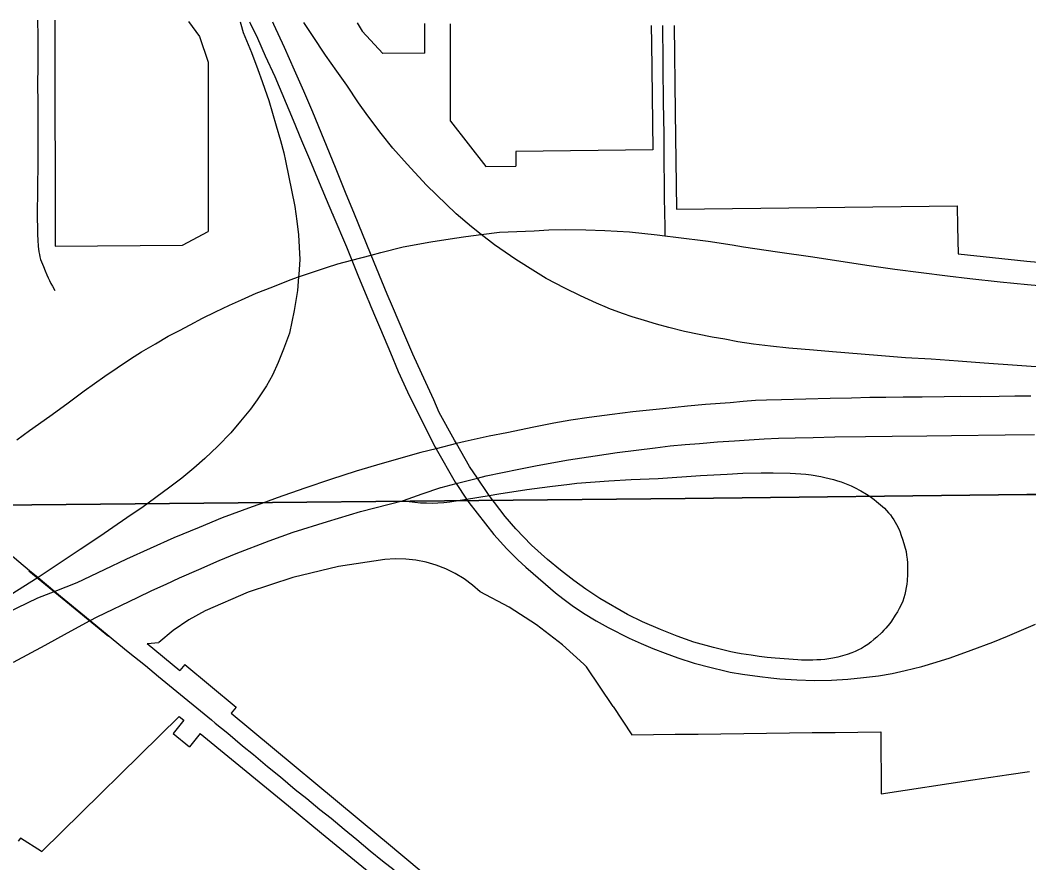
# Model space of a CAD drawing. Extents: x -25029 to 2274964, y -81170 to 687028.
# Drawn here: x 12085 to 13853, y -63305 to -61828 of the extents above; entities that cross this region are included whole.
import ezdxf

# ---------------------------------------------------------------- set-up
doc = ezdxf.new("R2010")
doc.units = 0
for name, color, linetype in [('81911BEA - RW_X_Fee_RW', 7, 'Continuous'), ('DV_X_Corp_Line', 7, 'Continuous'), ('GE_X_CL_2000', 7, 'Continuous'), ('RD_X_RR_1', 7, 'Continuous')]:
    doc.layers.add(name, color=color, linetype=linetype)

msp = doc.modelspace()

# ---------------------------------------------------------------- linework, layer by layer
at = {"layer": '81911BEA - RW_X_Fee_RW'}
for p, q in [((12379.9, -61830.7), (12399.1, -61857)), ((12684.1, -61847.5), (12720.8, -61887.1)), ((12794.1, -61886.2), (12794.1, -61846.2)), ((12399.1, -61857), (12414.2, -61901.9)), ((12794.1, -61886.2), (12720.8, -61887.1)), ((13193.7, -62055.5), (12953.8, -62058.5)), ((12953.8, -62058.5), (12953.8, -62084.3)), ((12901.2, -62084.9), (12953.8, -62084.3)), ((13235.1, -62159.6), (13727.3, -62153.6)), ((12369.2, -62222.6), (12414.2, -62198.9)), ((12146.1, -62224.8), (12369.2, -62222.6)), ((12307.8, -62921), (12327.9, -62919.1)), ((12307.8, -62921), (12364.8, -62968.4)), ((12373.8, -62957.6), (12364.8, -62968.4)), ((12373.8, -62957.6), (12463.7, -63032.4)), ((13124, -63031.5), (13077.7, -62961.9)), ((12463.7, -63032.4), (12454.8, -63043.2)), ((13124, -63031.5), (13157, -63081.1)), ((12363.7, -63048.7), (12372, -63055.6)), ((12372, -63055.6), (12353, -63078.8)), ((12353, -63078.8), (12381.6, -63102.3)), ((12400.6, -63079), (12381.6, -63102.3)), ((12400.6, -63079), (12516.4, -63173.9)), ((13593, -63075.8), (13593.8, -63184.6)), ((12085.5, -63262.2), (12081.5, -63267.4)), ((12122.3, -63285.7), (12085.5, -63262.2))]:
    msp.add_line(p, q, dxfattribs=at)
for points in [[(12145.9, -61828.7), (12145.9, -61859.6)], [(12675.6, -61833.2), (12684.1, -61847.5)], [(12794.1, -61846.2), (12794.1, -61834.3)], [(12839.1, -61845.7), (12839.1, -61834.6)], [(12839.1, -62005.7), (12839.1, -61965.7), (12839.1, -61925.7), (12839.1, -61885.7), (12839.1, -61845.7)], [(13190.8, -61837.7), (13191.2, -61869)], [(13230.8, -61838), (13232.8, -61989.5), (13235.1, -62159.6)], [(12145.9, -61859.6), (12146, -61904.6), (12146, -62002.8), (12146.1, -62076.8), (12146.1, -62151.8), (12146.1, -62224.8)], [(13191.2, -61869), (13191.8, -61914), (13193.7, -62055.5)], [(12414.2, -61901.9), (12414.2, -62000), (12414.2, -62074), (12414.2, -62149), (12414.2, -62198.9)], [(12839.1, -62005.7), (12870.2, -62045.3), (12901.2, -62084.9)], [(13727.3, -62153.6), (13727.9, -62189.8), (13728.6, -62238.2)], [(13728.6, -62238.2), (13848.9, -62251.1), (13868.7, -62252.8), (13969.5, -62261.4), (14090.2, -62269.2)], [(12724, -62773.7), (12642.8, -62786), (12562.9, -62805.3), (12484.8, -62831.2), (12409.4, -62863.7)], [(12891.4, -62830.5), (12877.7, -62818.5), (12863, -62807.6), (12847.3, -62798.2), (12831, -62790.1), (12814.1, -62783.5), (12796.5, -62778.4), (12778.6, -62774.8), (12760.6, -62772.9), (12742.3, -62772.4), (12724, -62773.7)], [(13077.7, -62961.9), (13072.9, -62957.5), (13035.4, -62923.3), (12990, -62888.4), (12941.9, -62857.4), (12891.4, -62830.5)], [(12409.4, -62863.7), (12380.4, -62879.5), (12353.2, -62898), (12327.9, -62919.1)], [(12122.3, -63285.7), (12123.4, -63284.9), (12363.7, -63048.7)], [(12454.8, -63043.2), (12713.6, -63258.3), (12727.1, -63269.5)], [(13157, -63081.1), (13232.9, -63080.2), (13272.9, -63079.7), (13312.9, -63079.2), (13352.9, -63078.7), (13393, -63078.2), (13433, -63077.8), (13473, -63077.3), (13513, -63076.8), (13553, -63076.3), (13593, -63075.8)], [(13593.8, -63184.6), (13754.4, -63160.2), (13817.7, -63150.6), (13853.6, -63145.2)], [(12516.4, -63173.9), (12555.2, -63205.8), (12613, -63253.2), (12671.1, -63300.7), (12796.3, -63403.4), (12817.3, -63420.5)], [(12727.1, -63269.5), (12787.5, -63319.9), (12824.2, -63350.6)]]:
    msp.add_lwpolyline(points, dxfattribs=at)
at = {"layer": 'DV_X_Corp_Line'}
for p, q in [((13849.4, -62660.1), (13250.4, -62666.9)), ((13849.4, -62660.1), (13250.4, -62666.9)), ((13250.4, -62666.9), (13849.4, -62660.1)), ((13250.4, -62666.9), (13849.4, -62660.1)), ((14094.9, -62657.3), (13849.4, -62660.1)), ((14094.9, -62657.3), (13849.4, -62660.1)), ((13849.4, -62660.1), (14094.9, -62657.3)), ((13849.4, -62660.1), (14094.9, -62657.3)), ((13250.4, -62666.9), (11961.5, -62679.3)), ((13250.4, -62666.9), (11961.5, -62679.3)), ((11961.5, -62679.3), (13250.4, -62666.9)), ((11961.5, -62679.3), (13250.4, -62666.9))]:
    msp.add_line(p, q, dxfattribs=at)
at = {"layer": 'GE_X_CL_2000'}
for points in [[(12115.5, -61828.4), (12115.7, -61856.6), (12116.2, -61887.9), (12115.7, -61907.3), (12115.6, -61942.9), (12116.1, -61971.6), (12116.2, -61985.6), (12115.9, -62037.4), (12116, -62070.5), (12115.5, -62131), (12115, -62163.8), (12115.1, -62204.1), (12115.9, -62214.3), (12116.8, -62224.5), (12117.9, -62234.7), (12118.7, -62239.1), (12119.6, -62243.5), (12120.8, -62247.8), (12122.2, -62252), (12123.9, -62256.2), (12125.7, -62260.3), (12128.6, -62267.5), (12131.7, -62274.6), (12133.9, -62279.8), (12136.4, -62284.9), (12139, -62289.9), (12141.8, -62294.7), (12145.9, -62302.2)], [(12470.8, -61831.5), (12471.8, -61835.3), (12476, -61850.2), (12490.1, -61885.1), (12501.6, -61914.6), (12509.3, -61935.7), (12514, -61949.3), (12520.6, -61969.5), (12526.9, -61991.2), (12533.5, -62013.5), (12541.1, -62039.5), (12546.9, -62061.2), (12550.2, -62075.2), (12566.4, -62155), (12570, -62180.8), (12572.8, -62204.6), (12574.9, -62247.8), (12573.3, -62274.2), (12573, -62278.5), (12571.1, -62302.4), (12565.1, -62337.1), (12557, -62376.8), (12546.5, -62405.3), (12537.4, -62428.4), (12526.9, -62450.6), (12516.5, -62469.1), (12500.4, -62494), (12488.7, -62510), (12471.3, -62531.5), (12454, -62551.6), (12431.2, -62575.1), (12408.5, -62596.6), (12389.1, -62613.9), (12368.2, -62631.2), (12347.4, -62647.2), (12322.8, -62665.1), (12309.4, -62675)], [(12486.8, -61831.6), (12487.8, -61833.5), (12500.8, -61860.2), (12514.4, -61890.7), (12531, -61927), (12563.6, -62003.8), (12578.1, -62039.4), (12592.1, -62072.2), (12606, -62105.8), (12621.2, -62142.1), (12632.6, -62168.3), (12632.7, -62168.6), (12633.2, -62169.8), (12656.8, -62225.6), (12666.2, -62249), (12678, -62278.3), (12694.4, -62317.5), (12694.5, -62317.8), (12694.8, -62318.5), (12699.6, -62330.3), (12707.5, -62349.6), (12716.7, -62370.1), (12733.8, -62411.6), (12747.7, -62444.5), (12763.8, -62479.8), (12771.1, -62495.4), (12812.2, -62577), (12813.8, -62579.8), (12847.3, -62638.1), (12849.2, -62640.8), (12867.3, -62667.9)], [(12907, -62661.6), (12904.6, -62658.3), (12886.5, -62631.3), (12872.6, -62610.6), (12849.8, -62570.6), (12846.2, -62564.4), (12819.4, -62516.4), (12809.9, -62494), (12809.8, -62493.8), (12788.7, -62448.1), (12773.2, -62413.6), (12760.8, -62385.2), (12737.5, -62330.6), (12728.3, -62308.8), (12699.9, -62240.1), (12698.9, -62237.6), (12671.1, -62168.7), (12655.2, -62130.4), (12637.6, -62086.8), (12597.6, -61989.9), (12582.2, -61953), (12566, -61915.9), (12548.3, -61876.3), (12529.5, -61836), (12527.6, -61832)], [(13890.2, -62438), (13774.1, -62429.5), (13729, -62426.3), (13681.3, -62422.7), (13636.6, -62420.2), (13587.2, -62416.4), (13508.7, -62409.5), (13475.5, -62406.8), (13432.3, -62403.2), (13399.9, -62400), (13370.3, -62396.2), (13342.7, -62392.1), (13319.7, -62387.8), (13297.7, -62383.8), (13249.1, -62374.4), (13222, -62367.2), (13200.4, -62361.3), (13178.9, -62354.8), (13157.4, -62348.2), (13140.7, -62342.5), (13116.8, -62333.9), (13114, -62332.9), (13094.7, -62324.4), (13067.1, -62311.7), (13039.7, -62298.3), (13007, -62281.1), (12987.8, -62269.6), (12953.8, -62247.9), (12916, -62222.4), (12893.1, -62204.1), (12876, -62190.4), (12849.2, -62167.8), (12814.6, -62134.3), (12796.8, -62117.5), (12762.9, -62080.7), (12738.3, -62052.7), (12717.9, -62026.8), (12694.4, -61996.3), (12678.1, -61973.2), (12657.3, -61942.6), (12640.1, -61917.8), (12620, -61889.7), (12597, -61855.4), (12581.9, -61832.4)], [(13210.5, -61837.8), (13210.6, -61851.8), (13211.1, -61886.7), (13211.2, -61910.8), (13211.7, -61972.9), (13212.9, -62028.4), (13212.8, -62053.2), (13212.9, -62084.2), (13213.7, -62109), (13213.6, -62139.5), (13214.3, -62166.1), (13214.5, -62189.4), (13214.7, -62206.5)], [(12079.4, -62563.9), (12101.5, -62547.6), (12137.1, -62522.5), (12166.6, -62501), (12197.1, -62478.3), (12233.3, -62452.6), (12254.8, -62437.8), (12278.4, -62422.1), (12297.9, -62409.7), (12322.3, -62395.5), (12344.6, -62382.6), (12364.5, -62372.2), (12382.9, -62362.3), (12404.7, -62350.8), (12427.5, -62339.8), (12451.7, -62328.1), (12472.8, -62318.6), (12498.6, -62307.1), (12527.7, -62295.7), (12558.2, -62283.8), (12573, -62278.5), (12587, -62273.5), (12621.8, -62261.8), (12641.5, -62255.6), (12666.2, -62249), (12699.9, -62240.1), (12716.8, -62235.7), (12756.4, -62226), (12804.9, -62217), (12846.3, -62210.4), (12865.8, -62207.5), (12893.1, -62204.1), (12924.8, -62200.2), (12985.6, -62197.4), (13011.3, -62196), (13040.6, -62195.6), (13076.3, -62196), (13109.4, -62196.9), (13152.8, -62199.5), (13201.4, -62204.8), (13214.7, -62206.5)], [(13214.7, -62206.5), (13234, -62208.8), (13290.6, -62216), (13332.6, -62222.5), (13352.7, -62225.7), (13412, -62234.6), (13474.1, -62243.5), (13523.2, -62251), (13573, -62258.3), (13617.7, -62264.7), (13710, -62276.5), (13749.3, -62281.1), (13802.6, -62286.8), (13850.3, -62291.8), (13896.6, -62296.1)], [(13856.3, -62487.6), (13828.3, -62487.6), (13800.9, -62488.1), (13767.3, -62488.6), (13733.7, -62488.2), (13704.1, -62488.8), (13665.6, -62489.2), (13632.5, -62489.3), (13602.1, -62489.6), (13573.7, -62490), (13541.7, -62490.7), (13504.3, -62491.4), (13419, -62493.9), (13393, -62494.2), (13373.9, -62495.3), (13352, -62496.7), (13329.2, -62499.1), (13286.1, -62502.2), (13254.2, -62505.1), (13211.4, -62509.4), (13158.7, -62515.1), (13122.6, -62519.8), (13082.3, -62525), (13050.2, -62529.8), (13020.4, -62534.6), (12985.4, -62541.6), (12937.9, -62551.7), (12906.6, -62557.8), (12864.9, -62566.8), (12849.8, -62570.6), (12813.8, -62579.8), (12787.3, -62586.4), (12719.1, -62605.3), (12674.1, -62618.9), (12629, -62633.5), (12583.7, -62648.5), (12535.5, -62665.4), (12515, -62673)], [(12756.5, -62670.4), (12789.2, -62658.8), (12822.2, -62647.7), (12822.6, -62647.6), (12849.2, -62640.8), (12886.5, -62631.3), (12901.9, -62627.4), (12958.6, -62615.6), (12991.1, -62609.3), (13046, -62599.2), (13092.5, -62592), (13131.4, -62586.4), (13164.3, -62582), (13197.8, -62577.8), (13224.1, -62574.8), (13250.5, -62572.4), (13275.7, -62570.2), (13307, -62567.8), (13336.7, -62565.5), (13362.3, -62563.9), (13388.9, -62562.3), (13414.1, -62561.3), (13443.2, -62560.7), (13474.6, -62559.8), (13512.8, -62558.9), (13566.4, -62558.4), (13613.4, -62557.6), (13674.1, -62556.9), (13717.2, -62556.6), (13811.4, -62555.3), (13862.3, -62554.9)], [(12756.5, -62670.4), (12766.5, -62672.1), (12776.6, -62673.3), (12786.7, -62674.2), (12796.9, -62674.7), (12807, -62674.8), (12817.2, -62674.4), (12827.3, -62673.7), (12838, -62672.5), (12867.3, -62667.9), (12907, -62661.6), (12923.8, -62658.9), (12972.7, -62651.3), (13013.1, -62645.6), (13047.6, -62641.6), (13060.6, -62640.1), (13116.7, -62636), (13155.6, -62633.8), (13203.2, -62632), (13277, -62626.7), (13323.8, -62624.2), (13351.5, -62622.7), (13383.7, -62622), (13394, -62621.7), (13404.4, -62621.6), (13434.3, -62622.4), (13443.6, -62622.9), (13452.8, -62623.5), (13462.1, -62624.4), (13471.3, -62625.6), (13488, -62628.3), (13495.4, -62629.8), (13502.8, -62631.6), (13510.1, -62633.7), (13517.4, -62636), (13523.5, -62637.8), (13529.6, -62639.8), (13535.6, -62642.1), (13541.5, -62644.6), (13547.2, -62647.4), (13558.2, -62653.3), (13568.1, -62659.1), (13572.7, -62662.1), (13572.9, -62662.2)], [(13572.9, -62662.2), (13577.1, -62665.3), (13581.4, -62668.7), (13585.5, -62672.3), (13589.2, -62675.2), (13592.8, -62678), (13596.4, -62681), (13599.9, -62683.9), (13603.4, -62687.7), (13606.8, -62691.7), (13610, -62695.7), (13613, -62699.9), (13615.8, -62704.3), (13620.8, -62712.5), (13625.1, -62721.1), (13627, -62725.6), (13628.6, -62730.1), (13631.9, -62739.8), (13634.9, -62749.7), (13637.5, -62759.6), (13638.5, -62766.3), (13639.3, -62773.1), (13639.8, -62779.9), (13640.1, -62786.7), (13640.2, -62793.5), (13640.1, -62799.4), (13639.2, -62811.3), (13638.6, -62817.2), (13637.7, -62823.1), (13636.6, -62829.1), (13635.2, -62835.2), (13633.6, -62841.1), (13631.7, -62847), (13628.8, -62853.3), (13625.6, -62859.4), (13622.2, -62865.5), (13618.5, -62871.4), (13611.8, -62881.6), (13608.8, -62885.9), (13605.6, -62890), (13602.2, -62894.1), (13598.7, -62897.9), (13595, -62901.7), (13586.1, -62909.8), (13581, -62914.2), (13575.7, -62918.5), (13570.3, -62922.6), (13564.8, -62926.5), (13559.4, -62929.6), (13553.9, -62932.4), (13548.2, -62935), (13542.4, -62937.3), (13534.2, -62940.1), (13526, -62942.6), (13517.7, -62944.9), (13509.4, -62946.9), (13502.4, -62948), (13495.3, -62948.9), (13488.3, -62949.5), (13481.2, -62949.9), (13474.1, -62950), (13467.6, -62950.2), (13461, -62950.2), (13454.5, -62950), (13448, -62949.5), (13408.2, -62946.6), (13394.2, -62945.3), (13380.2, -62943.6), (13366.3, -62941.6), (13357.3, -62940.4), (13348.4, -62938.9), (13339.4, -62937.3), (13330.6, -62935.5), (13299.8, -62927.8), (13265.7, -62918.5), (13236.1, -62908.1), (13207.3, -62896.7), (13175.8, -62883.2), (13149.1, -62870.1), (13101, -62842.4), (13076.1, -62826), (13055.2, -62810.7), (13031.8, -62792.5), (13008.9, -62773.6), (12981.1, -62748.4), (12953.4, -62719.8), (12934.9, -62698.3), (12907, -62661.6)], [(12515, -62673), (12491.6, -62681.6), (12438.9, -62700.9), (12398.6, -62717.4), (12354, -62735.9), (12271.1, -62773.1), (12232, -62791.9), (12184.5, -62814.5), (12145.7, -62829.6), (12115.2, -62841.4), (12061.1, -62867.9), (12059.2, -62869.3), (12020.5, -62892.3), (11966, -62922.6), (11925.7, -62945.7), (11880.9, -62972.9), (11853.2, -62988.6), (11731.9, -63062.1)], [(12309.4, -62675), (12300.8, -62681.2), (12272, -62700.7), (12247.6, -62717.5), (12224.5, -62733.7), (12190.2, -62756.5), (12116.6, -62805.6), (11826.3, -62988.1), (11731.9, -63062.1)], [(12073.3, -62954), (12129, -62923.9), (12168, -62902.6), (12207.9, -62880.8), (12220, -62874.1), (12290.6, -62840.1), (12316, -62828.1), (12340.9, -62816.8), (12364.5, -62806), (12397.9, -62791.2), (12433.7, -62775.7), (12463.7, -62763.2), (12521.4, -62741), (12563.7, -62725.8), (12623.5, -62707.2), (12681.6, -62689.4), (12756.5, -62670.4)], [(12867.3, -62667.9), (12871.2, -62673.6), (12915, -62729.8), (12938, -62754.9), (12957.2, -62774.4), (12971.1, -62787.2), (13005.7, -62817.3), (13023.3, -62832.1), (13036.1, -62842), (13052.1, -62854.2), (13072.2, -62868), (13094.2, -62881.3), (13115.2, -62893), (13152, -62911.9), (13173.3, -62921.3), (13193.5, -62929.6), (13215.1, -62938.2), (13237.5, -62946.4), (13266.3, -62955.6), (13295.7, -62963.1), (13319.8, -62969), (13329.2, -62971), (13350.6, -62974.9), (13381.3, -62978.9), (13400.4, -62981.2), (13416.3, -62982.8), (13445.8, -62984.8), (13477.2, -62985.9), (13506.8, -62985.2), (13535.5, -62983.5), (13563, -62980.7), (13589.3, -62977.4), (13613.4, -62973.4), (13636.1, -62968.6), (13665.3, -62961.2), (13690.3, -62953.8), (13714.5, -62946.1), (13751.6, -62932.9), (13789.7, -62918.9), (13815.3, -62908), (13864.1, -62887.3)], [(12064, -62761.3), (12101.4, -62793.2), (12116.6, -62805.6), (12145.7, -62829.6), (12207.9, -62880.8), (12240.9, -62908), (12247.8, -62914), (12274.1, -62935.7), (12304.5, -62959.6), (12327.5, -62979), (12346.6, -62994.7), (12420.2, -63055), (12427, -63060.7), (12448.8, -63078.3), (12474.8, -63100.2), (12494, -63115.7), (12518.6, -63136.5), (12541.2, -63154.6), (12567.1, -63177), (12587.4, -63192.6), (12610.3, -63211.9), (12629.8, -63226.9), (12652.6, -63246.3), (12675.1, -63264.7), (12698.4, -63284.3), (12720.1, -63302.2), (12740.2, -63318)]]:
    msp.add_lwpolyline(points, dxfattribs=at)
at = {"layer": 'RD_X_RR_1'}
msp.add_line((12239.9, -62909), (12100.4, -62794.1), dxfattribs=at)

doc.saveas('drawing.dxf')
